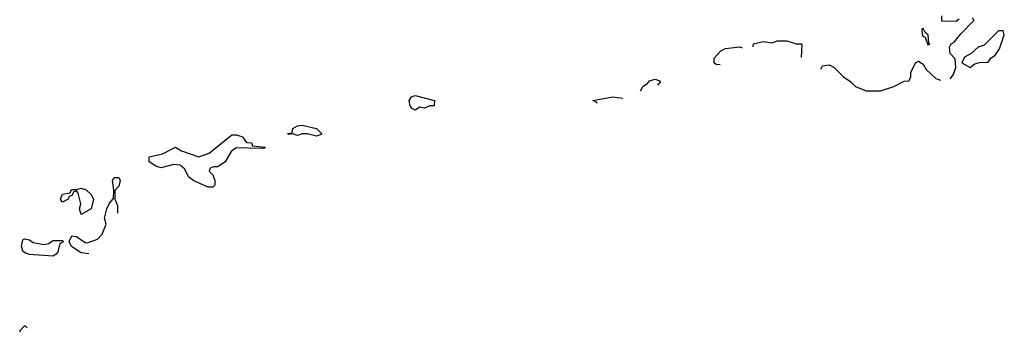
# Model space of a CAD drawing. Header units: inches. Extents: x 2380053 to 2584298, y 380219 to 546618.
# Tile 311 of 656: x 2491968 to 2496155, y 432684 to 434014. Entities that reach past the tile are written whole.
import ezdxf

# ---------------------------------------------------------------- set-up
doc = ezdxf.new("R2010")
doc.units = ezdxf.units.IN
doc.header["$MEASUREMENT"] = 0
doc.layers.add('C4493', color=7, linetype='Continuous')

msp = doc.modelspace()

# ---------------------------------------------------------------- linework, layer by layer
at = {"layer": 'C4493', "color": 2, "elevation": 30}
for points in [[(2495963.6, 434016.4), (2495950, 434006), (2495890, 434008), (2495889, 434031)], [(2495925.1, 433762.2), (2495938.9, 433781.1), (2495949.7, 433810), (2495946.8, 433846.8), (2495925.1, 433870), (2495922.7, 433897.3), (2495929.3, 433910.7), (2495942, 433918), (2495970, 433954), (2496026, 434010), (2496022, 434022)], [(2494947.1, 433822.3), (2494930, 433824), (2494922, 433830), (2494922, 433850), (2494950, 433882), (2494970, 433891.3), (2495030, 433898), (2495040.1, 433894.6)], [(2495087.4, 433899.2), (2495089.1, 433910.9), (2495130, 433921), (2495170, 433916), (2495190, 433924.7), (2495230, 433924.7), (2495270, 433911.3), (2495291.1, 433911.1), (2495294, 433910), (2495292.1, 433853.4)], [(2495374.6, 433803.1), (2495382, 433818), (2495410, 433822), (2495431.1, 433811.1), (2495470.9, 433770.9), (2495502, 433750), (2495522, 433730), (2495568.4, 433711.6), (2495628.4, 433711.6), (2495686, 433730), (2495730, 433752), (2495750, 433754), (2495758, 433770), (2495758, 433790), (2495778, 433830), (2495790, 433838), (2495810, 433824.7), (2495822.4, 433802.4), (2495864.4, 433764.4), (2495883.5, 433756.1)], [(2494608.5, 433710.9), (2494618, 433730), (2494638, 433742), (2494646.3, 433753.7), (2494670, 433761), (2494690, 433754), (2494692, 433750), (2494680.3, 433734.9)], [(2494423.7, 433656.8), (2494422, 433662), (2494406, 433670), (2494490, 433686), (2494532.8, 433680.5)], [(2492261.7, 433018.5), (2492230, 433022), (2492189, 433049), (2492178, 433070), (2492190, 433094), (2492210, 433092), (2492246.4, 433066.4), (2492254.6, 433065.4), (2492299, 433081), (2492319, 433101), (2492335.3, 433144.7), (2492329, 433170), (2492339, 433210), (2492350, 433234), (2492367.3, 433252.7), (2492368, 433290), (2492362, 433330), (2492370, 433342), (2492390, 433342), (2492396, 433330), (2492390, 433306), (2492372.7, 433287.3), (2492372, 433270), (2492372, 433250), (2492383.6, 433223.6), (2492384.3, 433190.3)], [(2491970.9, 432684.1), (2491968, 432690), (2491988.4, 432711.6), (2491991.6, 432711.6), (2492000.3, 432703.2)]]:
    msp.add_lwpolyline(points, dxfattribs=at)
at = {"layer": 'C4493', "color": 2}
for points, elevation in [([(2495810, 433977.2), (2495804.5, 433975.5), (2495806.4, 433950), (2495810, 433942.8), (2495819.1, 433939.1), (2495830, 433907.3), (2495838, 433910), (2495834, 433914), (2495831.3, 433950), (2495819, 433959)], 34), ([(2496150, 433966), (2496130, 433966), (2496070, 433906), (2496043.6, 433896.4), (2496014, 433870), (2495985.4, 433854.6), (2495974, 433830), (2496010, 433811.3), (2496030, 433826), (2496050, 433832), (2496087.3, 433832.7), (2496098, 433850), (2496116.5, 433863.5), (2496135.3, 433890), (2496155.3, 433950)], 30), ([(2493690, 433638), (2493670, 433642), (2493650, 433628.7), (2493636.4, 433636.4), (2493628, 433648), (2493624, 433670), (2493634.6, 433685.4), (2493650, 433692), (2493732, 433670), (2493730, 433648), (2493712.7, 433647.3)], 30), ([(2493230, 433518), (2493190, 433528.7), (2493170, 433528.7), (2493150, 433522), (2493130, 433528), (2493110, 433526), (2493108, 433530), (2493127.3, 433532.7), (2493130, 433551.3), (2493150, 433562), (2493170, 433564.7), (2493230, 433551), (2493252, 433530), (2493250, 433526)], 30), ([(2492990, 433466), (2492890, 433469), (2492878, 433462), (2492866.8, 433453.2), (2492842, 433410), (2492810, 433388.7), (2492792, 433388), (2492778, 433382), (2492774, 433370), (2492790, 433354), (2492798, 433330), (2492798, 433310), (2492790, 433302), (2492770, 433302), (2492709.1, 433329.1), (2492686, 433346), (2492670, 433378), (2492650, 433395.3), (2492622, 433398), (2492570, 433384), (2492550, 433389), (2492518, 433410), (2492518, 433430), (2492576, 433444), (2492630, 433472), (2492656, 433456), (2492730, 433431.3), (2492773.6, 433446.4), (2492870, 433524.7), (2492890, 433524.7), (2492915.3, 433515.3), (2492932, 433492), (2492954, 433490), (2492958, 433478), (2493012, 433472), (2493010, 433468)], 30), ([(2492230, 433186), (2492222, 433210), (2492228.7, 433230), (2492216.4, 433276.4), (2492210, 433286), (2492198, 433282), (2492190, 433266), (2492178, 433262), (2492174, 433250), (2492150, 433238), (2492142, 433250), (2492150, 433272), (2492182, 433278), (2492188.9, 433291.1), (2492210, 433291.3), (2492230, 433298), (2492250.9, 433290.9), (2492270, 433272), (2492282, 433250), (2492271.3, 433210)], 30), ([(2492070, 433058), (2492090, 433062), (2492110, 433074), (2492150, 433074), (2492154, 433070), (2492150, 433066), (2492138, 433062), (2492130, 433026), (2492123.6, 433016.4), (2492110, 433008.7), (2492010, 433015.3), (2491990, 433022), (2491982, 433030), (2491975.3, 433050), (2491982, 433078), (2491990, 433082), (2492010, 433078), (2492026, 433066)], 30)]:
    msp.add_lwpolyline(points, close=True, dxfattribs=dict(at, elevation=elevation))

doc.saveas('drawing.dxf')
